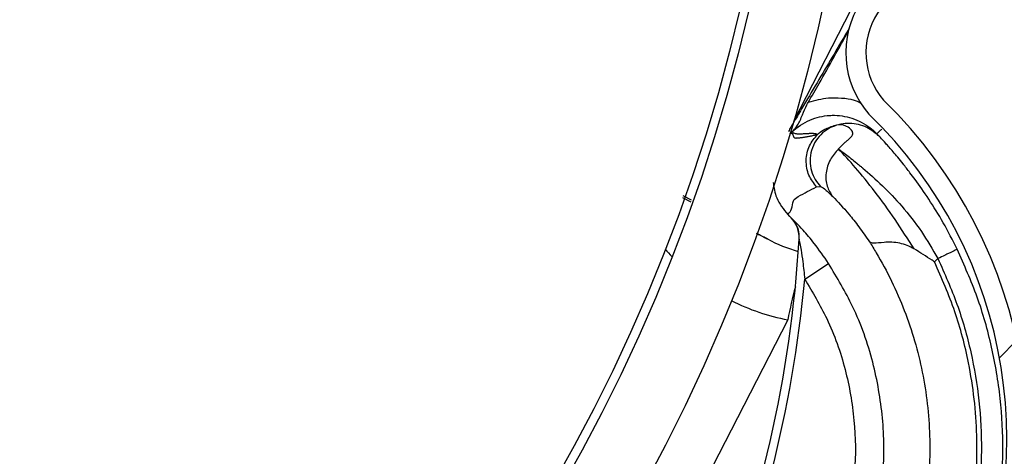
# Model space of a CAD drawing. Header units: inches. Extents: x 170 to 284, y 215 to 248.
# Tile 467 of 656: x 211.2327 to 211.3507, y 224.7231 to 224.7755. Entities that reach past the tile are written whole.
import ezdxf

# ---------------------------------------------------------------- set-up
doc = ezdxf.new("R2010")
doc.units = ezdxf.units.IN
doc.header["$LTSCALE"] = 0.25
doc.header["$MEASUREMENT"] = 0
doc.layers.add('RH FRONT OF HOOD', color=7, linetype='Continuous')
pattern_1 = [(45, (200.7563139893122, 218.4993357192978), (-0.03026527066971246, 0.03026527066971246), [])]

msp = doc.modelspace()

# ---------------------------------------------------------------- hatches: boundary and pattern name
at = {"layer": 'RH FRONT OF HOOD'}
h = msp.add_hatch(dxfattribs=at)
h.set_pattern_fill('ANSI31', color=256, scale=0.34241245, angle=2.8e-322, style=0)
h.set_pattern_definition([(45, (200.7896657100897, 218.4993357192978), (-0.03026527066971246, 0.03026527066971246), [])])
edge = h.paths.add_edge_path(flags=0)
edge.add_arc((211.0763061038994, 224.3915581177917), 0.021400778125, 89.9999999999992, 390.52248781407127, ccw=False)
edge.add_line((211.0763061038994, 224.4129588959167), (211.1490687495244, 224.4129588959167))
edge.add_arc((211.1490687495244, 224.8238538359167), 0.4108949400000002, 270, 450.0000000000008)
edge.add_line((211.1490687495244, 225.2347487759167), (210.6654111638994, 225.2347487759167))
edge.add_arc((210.6654111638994, 225.2390289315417), 0.004280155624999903, 180.0000000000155, 269.9999999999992, ccw=False)
edge.add_line((210.6611310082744, 225.2390289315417), (210.6611310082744, 225.2818304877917))
edge.add_arc((210.6654111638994, 225.2818304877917), 0.004280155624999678, 360, 540, ccw=False)
edge.add_line((210.6696913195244, 225.2818304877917), (210.6696913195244, 225.2390289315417))
edge.add_line((210.6696913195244, 225.2390289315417), (210.6664589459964, 225.2390289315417))
edge.add_line((210.6664589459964, 225.2390289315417), (210.6664589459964, 225.2818304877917))
edge.add_arc((210.6654111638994, 225.2818304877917), 0.001047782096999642, 360, 540.0000000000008)
edge.add_line((210.6643633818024, 225.2818304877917), (210.6643633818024, 225.2390289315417))
edge.add_arc((210.6654111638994, 225.2390289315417), 0.001047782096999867, 180, 270)
edge.add_line((210.6654111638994, 225.2379811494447), (211.1490687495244, 225.2379811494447))
edge.add_arc((211.1490687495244, 224.8238538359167), 0.4141273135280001, 269.9999999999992, 450, ccw=False)
edge.add_line((211.1490687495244, 224.4097265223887), (211.0763061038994, 224.4097265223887))
edge.add_arc((211.0763061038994, 224.3915581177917), 0.018168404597, 450.0000000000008, 750.5224878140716)
edge.add_arc((211.0910543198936, 224.4002532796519), 0.001047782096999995, 390.5224878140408, 495.0000000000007)
edge.add_line((211.0903134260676, 224.4009941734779), (211.0816182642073, 224.3922990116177))
edge.add_line((211.0816182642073, 224.3922990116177), (211.0793326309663, 224.3945846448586))
edge.add_line((211.0793326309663, 224.3945846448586), (211.0880277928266, 224.4032798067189))
edge.add_arc((211.0910543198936, 224.4002532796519), 0.004280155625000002, 390.522487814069, 495.0000000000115, ccw=False)
h = msp.add_hatch(dxfattribs=at)
h.set_pattern_fill('ANSI31', color=256, scale=0.34241245, style=0)
h.set_pattern_definition(pattern_1)
edge = h.paths.add_edge_path(flags=0)
edge.add_line((211.1157170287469, 225.2304686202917), (210.7733045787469, 225.2304686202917))
edge.add_line((210.7733045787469, 225.2304686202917), (210.7733045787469, 225.2347487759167))
edge.add_line((210.7733045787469, 225.2347487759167), (211.1157170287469, 225.2347487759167))
edge.add_arc((211.1157170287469, 224.8238538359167), 0.4108949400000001, 269.9999999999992, 450, ccw=False)
edge.add_line((211.1157170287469, 224.4129588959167), (211.0429543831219, 224.4129588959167))
edge.add_line((211.0429543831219, 224.4129588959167), (211.0429543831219, 224.4172390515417))
edge.add_line((211.0429543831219, 224.4172390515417), (211.1157170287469, 224.4172390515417))
edge.add_arc((211.1157170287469, 224.8238538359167), 0.406614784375, 270, 450.0000000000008)
h = msp.add_hatch(dxfattribs=at)
h.set_pattern_fill('ANSI32', color=256, scale=0.34241245, angle=2.8e-322, style=0)
h.set_pattern_definition([(45, (200.7563139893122, 218.4993357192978), (-0.09079581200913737, 0.09079581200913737), []), (45, (200.8168445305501, 218.4993357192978), (-0.09079581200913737, 0.09079581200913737), [])])
edge = h.paths.add_edge_path(flags=0)
edge.add_arc((211.1157170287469, 224.8238538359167), 0.2182879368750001, 180, 540, ccw=False)
edge = h.paths.add_edge_path(flags=0)
edge.add_arc((211.1157170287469, 224.8238538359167), 0.2097276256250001, 180, 540, ccw=False)
h = msp.add_hatch(dxfattribs=at)
h.set_pattern_fill('ANSI31', color=256, scale=0.34241245, angle=2.8e-322, style=0)
h.set_pattern_definition(pattern_1)
edge = h.paths.add_edge_path(flags=0)
edge.add_line((211.3609718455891, 224.7916483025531), (211.3607622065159, 224.789243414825))
edge.add_arc((211.361120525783, 224.7933538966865), 0.004126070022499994, 242.80758111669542, 265.0180014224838, ccw=False)
edge.add_arc((211.3651888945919, 224.8012726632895), 0.01302879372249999, 194.2837484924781, 242.8075811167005, ccw=False)
edge.add_arc((211.3704051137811, 224.8021343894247), 0.01830194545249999, 152.8075811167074, 192.868954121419, ccw=False)
edge.add_arc((211.3645878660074, 224.8051230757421), 0.01176186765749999, 444.94843881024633, 512.8075811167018, ccw=False)
edge.add_arc((211.3651419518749, 224.8011812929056), 0.01566536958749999, 388.0646491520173, 448.23838092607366, ccw=False)
edge.add_arc((211.3567735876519, 224.7963571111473), 0.02532140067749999, 365.6618293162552, 388.7885144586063, ccw=False)
edge.add_arc((211.3669327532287, 224.7982979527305), 0.01504902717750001, 324.96329948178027, 362.12223075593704, ccw=False)
edge.add_arc((211.3564871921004, 224.8051658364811), 0.02754708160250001, 246.11608425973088, 325.7401548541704, ccw=False)
edge.add_arc((211.3428880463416, 224.7715778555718), 0.008748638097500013, 433.7662000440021, 580.7490133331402)
edge.add_arc((211.2967290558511, 224.7251915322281), 0.05672062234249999, 332.3782168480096, 405.81748085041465, ccw=False)
edge.add_arc((211.1553489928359, 224.7964800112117), 0.2150521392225, 316.23360868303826, 333.0136347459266, ccw=False)
edge.add_arc((211.2905326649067, 224.6683983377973), 0.02884824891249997, 257.9664245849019, 314.2213378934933, ccw=False)
edge.add_arc((211.2810172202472, 224.6119629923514), 0.0284373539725, 442.9281750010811, 496.5266487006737)
edge.add_arc((211.2715049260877, 224.6215465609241), 0.01494630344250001, 498.0990219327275, 553.3547732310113)
edge.add_arc((211.2753799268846, 224.6215960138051), 0.0187470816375, 190.765455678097, 224.2471970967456)
edge.add_arc((211.2711939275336, 224.618318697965), 0.0134739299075, 226.6851385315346, 265.0812268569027)
edge.add_arc((211.2702704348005, 224.6109014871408), 0.006011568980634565, 267.7901137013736, 288.5251547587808)
edge.add_arc((211.2648770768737, 224.6218335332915), 0.01816498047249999, 293.7068411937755, 332.8075811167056)
edge.add_arc((211.27130346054, 224.6185318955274), 0.01094007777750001, 332.8075811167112, 422.8075811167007)
edge.add_arc((211.2754500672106, 224.6266029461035), 0.001866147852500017, 422.8075811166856, 438.449827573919)
edge.add_line((211.2758237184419, 224.628431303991), (211.2763070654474, 224.6307964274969))
edge.add_arc((211.2754500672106, 224.6266029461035), 0.004280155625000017, 422.80758111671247, 438.44982757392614, ccw=False)
edge.add_arc((211.27130346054, 224.6185318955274), 0.01335408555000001, 332.80758111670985, 422.80758111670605, ccw=False)
edge.add_arc((211.2648770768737, 224.6218335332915), 0.020578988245, 293.418939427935, 332.8075811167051, ccw=False)
edge.add_arc((211.2702704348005, 224.6109014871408), 0.008425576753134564, 267.3852483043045, 289.30729203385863, ccw=False)
edge.add_arc((211.2711939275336, 224.618318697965), 0.01588793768, 226.4978833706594, 265.2781618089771, ccw=False)
edge.add_arc((211.2753799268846, 224.6215960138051), 0.02116108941, 190.9121118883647, 224.3847528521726, ccw=False)
edge.add_arc((211.2715049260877, 224.6215465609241), 0.01736031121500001, 137.9878292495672, 193.1734344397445, ccw=False)
edge.add_arc((211.2810172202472, 224.6119629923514), 0.030851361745, 442.72573840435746, 496.58711871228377, ccw=False)
edge.add_arc((211.2905326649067, 224.6683983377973), 0.02643424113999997, 257.7492906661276, 314.1311942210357)
edge.add_arc((211.1553489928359, 224.7964800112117), 0.21263813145, 316.245249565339, 333.0172706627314)
edge.add_arc((211.2967290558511, 224.7251915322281), 0.05430661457, 332.3642077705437, 405.9221159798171)
edge.add_arc((211.3428880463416, 224.7715778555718), 0.01116264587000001, 72.86862000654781, 221.3366683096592, ccw=False)
edge.add_arc((211.3564871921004, 224.8051658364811), 0.02513307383, 245.7789812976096, 325.7782389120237)
edge.add_arc((211.3669327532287, 224.7982979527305), 0.01263501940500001, 324.8906283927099, 361.7902779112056)
edge.add_arc((211.3567735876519, 224.7963571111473), 0.022907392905, 365.8518874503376, 388.8272963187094)
edge.add_arc((211.3651419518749, 224.8011812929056), 0.01325136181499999, 387.9998215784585, 448.5428308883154)
edge.add_arc((211.3645878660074, 224.8051230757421), 0.009347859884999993, 444.5301052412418, 512.8075811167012)
edge.add_arc((211.3704051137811, 224.8021343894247), 0.01588793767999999, 512.8075811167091, 552.7597599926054)
edge.add_arc((211.3651888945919, 224.8012726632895), 0.01061478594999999, 194.4420824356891, 242.8075811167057)
edge.add_arc((211.361120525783, 224.7933538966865), 0.001712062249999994, 242.8075811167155, 265.0180014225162)

# ---------------------------------------------------------------- linework, layer by layer
for p, q in [((211.3458429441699, 224.8030280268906), (211.3254453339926, 224.7633256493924)), ((211.3250602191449, 224.7618549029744), (211.3252734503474, 224.762059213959)), ((211.3356264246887, 224.7616447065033), (211.3354434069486, 224.7618371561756)), ((211.3358050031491, 224.7614555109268), (211.3356836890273, 224.7615844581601)), ((211.3282223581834, 224.7554715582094), (211.3286850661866, 224.7555285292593)), ((211.3121474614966, 224.7541766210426), (211.3131734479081, 224.7536921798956)), ((211.3132492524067, 224.7538904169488), (211.3122308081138, 224.7544133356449)), ((211.3250317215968, 224.7519164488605), (211.3247929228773, 224.7521782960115)), ((211.3253368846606, 224.751594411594), (211.3250317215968, 224.7519164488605)), ((211.3423641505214, 224.7464777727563), (211.3427680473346, 224.7468647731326)), ((211.3268050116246, 224.7444054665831), (211.329663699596, 224.7462866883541)), ((211.3247849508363, 224.7395267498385), (211.2948889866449, 224.6813365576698))]:
    msp.add_line(p, q, dxfattribs=at)
for radius in [0.218287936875, 0.2097276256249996, 0.20865758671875]:
    msp.add_circle((211.1157170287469, 224.8238538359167), radius, dxfattribs=at)
for centre, radius, start, end in [((211.1157170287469, 224.8238538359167), 0.4141273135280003, 270, 90), ((211.1157170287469, 224.8238538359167), 0.4108949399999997, 270, 90), ((211.1157170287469, 224.8238538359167), 0.406614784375, 270, 90), ((211.3428880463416, 224.7715778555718), 0.01116264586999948, 72.86862000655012, 221.3366683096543), ((211.3428880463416, 224.7715778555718), 0.008748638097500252, 73.76620004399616, 220.7490133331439), ((211.2967290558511, 224.7251915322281), 0.05672062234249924, 332.3782168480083, 45.81748085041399), ((211.2967290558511, 224.7251915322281), 0.05430661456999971, 332.3642077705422, 45.92211597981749), ((211.3227119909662, 224.7493872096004), 0.003424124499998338, 356.6781313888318, 43.42999263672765), ((211.1808495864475, 224.7576212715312), 0.1455252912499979, 318.1620057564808, 356.678131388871), ((211.3221041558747, 224.7487665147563), 0.0005136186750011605, 61.41807816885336, 62.82183662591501), ((211.3305406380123, 224.7642517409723), 0.01712062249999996, 241.4180781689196, 254.7541812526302), ((211.3295467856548, 224.7647623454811), 0.02568093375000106, 220.7648642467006, 223.4329066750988), ((211.1808495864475, 224.7576212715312), 0.1465525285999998, 318.1481994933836, 354.8261561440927), ((211.3823433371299, 224.7285302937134), 0.05859940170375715, 165.2001177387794, 169.1840503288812), ((211.3295467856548, 224.7647623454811), 0.02568093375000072, 243.2920604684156, 259.3142069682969)]:
    msp.add_arc(centre, radius, start, end, dxfattribs=at)
for points, knots in [([(211.3321172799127, 224.7744645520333), (211.3309166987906, 224.7724267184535), (211.329103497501, 224.7693490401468), (211.3269589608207, 224.7657097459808), (211.3258299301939, 224.7638045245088), (211.3252220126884, 224.7627679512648), (211.3249474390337, 224.7622845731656), (211.3248497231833, 224.7621100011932), (211.324847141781, 224.7621053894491)], [0, 0, 0, 0, 0.4937439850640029, 0.7456865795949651, 0.8829237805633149, 0.9575698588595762, 0.9988791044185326, 0.9999999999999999, 0.9999999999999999, 0.9999999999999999, 0.9999999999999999]), ([(211.3272282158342, 224.765604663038), (211.3276664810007, 224.76636274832), (211.329324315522, 224.769230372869), (211.3309257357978, 224.7721299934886), (211.3321038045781, 224.7742630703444)], [0, 0, 0, 0, 0.2643600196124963, 0.9999999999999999, 0.9999999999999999, 0.9999999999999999, 0.9999999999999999]), ([(211.3254443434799, 224.7622259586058), (211.3256194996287, 224.7624258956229), (211.3260694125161, 224.7629394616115), (211.3264825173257, 224.7640020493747), (211.3269026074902, 224.7650288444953), (211.3271762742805, 224.765512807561), (211.3272282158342, 224.765604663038)], [0, 0, 0, 0, 0.2412678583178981, 0.6197299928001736, 0.9278253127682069, 1, 1, 1, 1]), ([(211.3335955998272, 224.7654603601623), (211.3335562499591, 224.7654835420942), (211.3326247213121, 224.7660323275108), (211.3311985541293, 224.7661188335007), (211.3290875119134, 224.7661043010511), (211.3280321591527, 224.765820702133), (211.3272282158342, 224.765604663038)], [0, 0, 0, 0, 0.0210988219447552, 0.4994719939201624, 0.618709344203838, 0.9999999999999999, 0.9999999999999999, 0.9999999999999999, 0.9999999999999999]), ([(211.3252734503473, 224.762059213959), (211.3252734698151, 224.762059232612), (211.3258971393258, 224.7626568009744), (211.327324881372, 224.7636001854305), (211.329181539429, 224.7640373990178), (211.330991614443, 224.7640778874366), (211.3328082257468, 224.7637341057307), (211.3344678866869, 224.7627690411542), (211.3352557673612, 224.7620332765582), (211.3354433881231, 224.761837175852), (211.3354434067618, 224.7618371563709)], [0, 0, 0, 0, 7.18941593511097e-06, 0.2303203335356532, 0.4448965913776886, 0.4983905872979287, 0.7130087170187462, 0.9276298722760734, 0.9999928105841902, 1, 1, 1, 1]), ([(211.3250448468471, 224.7618515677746), (211.3250448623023, 224.7618515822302), (211.3251746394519, 224.7619729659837), (211.3253094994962, 224.7620994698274), (211.3254443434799, 224.7622259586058)], [0, 0, 0, 0, 0.0001190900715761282, 1, 1, 1, 1]), ([(211.3254443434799, 224.7622259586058), (211.325393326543, 224.7621759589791), (211.3252784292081, 224.7620633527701), (211.3251381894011, 224.761929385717), (211.3250602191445, 224.761854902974)], [0, 0, 0, 0, 0.4440219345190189, 0.9999999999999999, 0.9999999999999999, 0.9999999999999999, 0.9999999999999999]), ([(211.3252737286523, 224.7620594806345), (211.3253152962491, 224.7620280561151), (211.3254002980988, 224.7619637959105), (211.3255661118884, 224.7618993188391), (211.3257592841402, 224.7618554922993), (211.3259758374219, 224.7618349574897), (211.3262043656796, 224.7618312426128), (211.3264381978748, 224.7618383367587), (211.3267018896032, 224.7618542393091), (211.3269595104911, 224.7618726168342), (211.327189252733, 224.7618873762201), (211.3273812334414, 224.7618975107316), (211.3275609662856, 224.7619018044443), (211.3277447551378, 224.7618991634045), (211.3279199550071, 224.7618868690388), (211.3280834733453, 224.7618608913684), (211.3282322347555, 224.7618216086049), (211.3283149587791, 224.7617822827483), (211.3283554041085, 224.7617630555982)], [0, 0, 0, 0, 0.0657809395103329, 0.1345158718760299, 0.2062058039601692, 0.27713025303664, 0.3450539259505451, 0.411816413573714, 0.4774590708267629, 0.5636721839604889, 0.622780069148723, 0.6670965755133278, 0.724168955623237, 0.7778304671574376, 0.8321346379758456, 0.8905164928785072, 0.9464714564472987, 1, 1, 1, 1]), ([(211.3308435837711, 224.7629307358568), (211.3305179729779, 224.7628275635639), (211.3298311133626, 224.7626099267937), (211.3288947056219, 224.7619553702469), (211.3280975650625, 224.7610299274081), (211.3275710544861, 224.7598704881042), (211.3273917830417, 224.7586095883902), (211.3275663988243, 224.7574002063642), (211.3280039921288, 224.7563441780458), (211.3284660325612, 224.7557908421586), (211.3286850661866, 224.7555285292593)], [0, 0, 0, 0, 0.1098512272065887, 0.2317256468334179, 0.3631776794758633, 0.4999999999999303, 0.6368223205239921, 0.7682743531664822, 0.8901487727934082, 1, 1, 1, 1]), ([(211.330843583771, 224.7629307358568), (211.330353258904, 224.7627935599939), (211.3295120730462, 224.7625582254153), (211.3288113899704, 224.7621087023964), (211.3284937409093, 224.7618701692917), (211.32840690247, 224.7618009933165), (211.3283844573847, 224.7617832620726), (211.3283769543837, 224.7617773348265)], [0, 0, 0, 0, 0.5022803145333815, 0.8616962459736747, 0.9584272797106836, 0.9861029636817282, 1, 1, 1, 1]), ([(211.3358050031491, 224.7614555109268), (211.3353096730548, 224.7618818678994), (211.3345474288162, 224.7625379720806), (211.3332517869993, 224.7629712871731), (211.3321984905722, 224.7631118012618), (211.3313832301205, 224.7630520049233), (211.3309400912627, 224.762952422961), (211.3308435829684, 224.7629307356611)], [0, 0, 0, 0, 0.3580314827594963, 0.5509607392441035, 0.7480445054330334, 0.9451282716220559, 1, 1, 1, 1]), ([(211.3308513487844, 224.7600316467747), (211.3311256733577, 224.7603070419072), (211.3315081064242, 224.7606909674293), (211.3320050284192, 224.7611072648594), (211.3323490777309, 224.7614171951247), (211.3326077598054, 224.7617840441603), (211.3325164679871, 224.7622374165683), (211.3318439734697, 224.7628529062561), (211.3312434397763, 224.762899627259), (211.3308435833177, 224.7629307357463)], [0, 0, 0, 0, 0.1001269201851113, 0.1395859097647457, 0.1897135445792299, 0.2582342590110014, 0.3697357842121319, 0.5803479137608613, 1, 1, 1, 1]), ([(211.3360432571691, 224.7624110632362), (211.3359865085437, 224.7623567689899), (211.3357641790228, 224.7621440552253), (211.3355152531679, 224.7619058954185), (211.3354673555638, 224.7618600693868), (211.3354434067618, 224.7618371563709)], [0, 0, 0, 0, 0.1462931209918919, 0.5731465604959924, 0.9999999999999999, 0.9999999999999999, 0.9999999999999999, 0.9999999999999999]), ([(211.3283554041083, 224.7617630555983), (211.3282171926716, 224.7617224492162), (211.3279241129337, 224.7616363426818), (211.3274990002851, 224.7615377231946), (211.3271610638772, 224.7614716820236), (211.3269113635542, 224.7614294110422), (211.3267536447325, 224.7614046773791), (211.3265936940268, 224.7613815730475), (211.3264315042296, 224.7613600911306), (211.3262589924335, 224.7613392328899), (211.3260827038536, 224.7613201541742), (211.3259241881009, 224.7613038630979), (211.3258081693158, 224.7612947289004), (211.3257257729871, 224.7612889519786), (211.3256619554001, 224.76129936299), (211.3256036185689, 224.7613281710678), (211.3255516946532, 224.7613788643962), (211.325507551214, 224.7614540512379), (211.3254757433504, 224.7615541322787), (211.3254428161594, 224.761644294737), (211.3254165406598, 224.7617143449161), (211.3253980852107, 224.7617584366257), (211.3253812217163, 224.7617956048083), (211.3253506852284, 224.7618254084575), (211.3253035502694, 224.7618524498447), (211.3252369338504, 224.7618673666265), (211.3251572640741, 224.7618695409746), (211.3250919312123, 224.7618591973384), (211.3250593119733, 224.7618540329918)], [0, 0, 0, 0, 0.08480730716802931, 0.1798353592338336, 0.2850849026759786, 0.3228266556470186, 0.3617275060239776, 0.4017874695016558, 0.443006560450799, 0.4853847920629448, 0.5351510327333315, 0.5813528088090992, 0.6105805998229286, 0.6293562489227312, 0.6489120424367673, 0.6766412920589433, 0.7075477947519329, 0.7416323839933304, 0.7850907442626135, 0.8280699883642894, 0.8539878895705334, 0.8729964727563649, 0.885095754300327, 0.9032140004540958, 0.9275168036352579, 0.951748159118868, 0.9759089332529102, 1, 1, 1, 1]), ([(211.3282223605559, 224.75547155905), (211.3278783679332, 224.7559167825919), (211.3273492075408, 224.7566016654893), (211.3270331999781, 224.7577330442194), (211.3269543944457, 224.7586446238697), (211.3270711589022, 224.7595520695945), (211.3274340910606, 224.7606691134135), (211.3279913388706, 224.7613310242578), (211.3283535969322, 224.7617613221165)], [0, 0, 0, 0, 0.2394514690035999, 0.368345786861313, 0.499976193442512, 0.6316105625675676, 0.7605158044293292, 0.9999999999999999, 0.9999999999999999, 0.9999999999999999, 0.9999999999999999]), ([(211.3356836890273, 224.7615844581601), (211.3356355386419, 224.7616356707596), (211.3354908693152, 224.7617895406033), (211.3356043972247, 224.761667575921), (211.3357411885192, 224.7615240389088), (211.3356422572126, 224.7616280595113), (211.3356264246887, 224.7616447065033)], [0, 0, 0, 0, 0.1877582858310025, 0.5641255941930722, 0.9302446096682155, 0.9999999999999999, 0.9999999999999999, 0.9999999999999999, 0.9999999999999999]), ([(211.3394172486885, 224.757163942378), (211.3391374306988, 224.7575336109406), (211.3383710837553, 224.7585460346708), (211.3373655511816, 224.7597249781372), (211.3364750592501, 224.7607347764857), (211.3359316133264, 224.7613205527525), (211.3358469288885, 224.7614108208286), (211.3358050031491, 224.7614555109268)], [0, 0, 0, 0, 0.1282528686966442, 0.3512504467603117, 0.5733912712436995, 0.7887937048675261, 1, 1, 1, 1]), ([(211.3308494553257, 224.7600307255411), (211.330494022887, 224.759617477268), (211.3297556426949, 224.7587589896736), (211.3292782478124, 224.7571352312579), (211.329372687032, 224.7555261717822), (211.3299133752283, 224.754702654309), (211.3301737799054, 224.7543060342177)], [0, 0, 0, 0, 0.2405618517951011, 0.4997464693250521, 0.7590693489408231, 1, 1, 1, 1]), ([(211.3399132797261, 224.7480185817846), (211.3391593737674, 224.7492176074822), (211.3376108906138, 224.751680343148), (211.3351743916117, 224.7549932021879), (211.332774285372, 224.7579779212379), (211.3315010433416, 224.7593326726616), (211.3308474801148, 224.7600280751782)], [0, 0, 0, 0, 0.2305257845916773, 0.4734878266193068, 0.7297379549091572, 1, 1, 1, 1]), ([(211.3308494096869, 224.7600290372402), (211.3311246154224, 224.75982345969), (211.3317820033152, 224.7593323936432), (211.3327021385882, 224.7586031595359), (211.3334275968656, 224.7580125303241), (211.3344198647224, 224.7571901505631), (211.3360613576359, 224.7557183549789), (211.338494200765, 224.7531684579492), (211.3408186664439, 224.750229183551), (211.3421273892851, 224.7479704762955), (211.3427680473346, 224.7468647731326)], [0, 0, 0, 0, 0.08980644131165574, 0.2145219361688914, 0.2531624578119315, 0.2759662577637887, 0.4628905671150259, 0.637395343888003, 0.8224944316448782, 1, 1, 1, 1]), ([(211.3450781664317, 224.7479865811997), (211.3445283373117, 224.7490642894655), (211.3434422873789, 224.7511930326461), (211.3416912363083, 224.7540081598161), (211.340311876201, 224.7560120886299), (211.3396222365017, 224.7569000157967), (211.3394172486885, 224.757163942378)], [0, 0, 0, 0, 0.3013203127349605, 0.5951829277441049, 0.879672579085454, 1, 1, 1, 1]), ([(211.3230102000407, 224.7560139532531), (211.3231091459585, 224.7553746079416), (211.3233322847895, 224.7539327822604), (211.3242664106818, 224.7528019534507), (211.324786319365, 224.752172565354)], [0, 0, 0, 0, 0.443427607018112, 1, 1, 1, 1]), ([(211.3247863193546, 224.7521725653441), (211.3249683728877, 224.7523651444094), (211.3253325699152, 224.7527503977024), (211.3253274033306, 224.7539031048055), (211.3265020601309, 224.7545899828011), (211.3274850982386, 224.7550937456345), (211.3282223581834, 224.7554715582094)], [0, 0, 0, 0, 0.1666800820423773, 0.3334425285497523, 0.5000945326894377, 1, 1, 1, 1]), ([(211.3286850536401, 224.7555285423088), (211.3288000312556, 224.7554776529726), (211.3290298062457, 224.755375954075), (211.3297891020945, 224.7546660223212), (211.330168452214, 224.754311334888)], [0, 0, 0, 0, 0.5003922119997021, 1, 1, 1, 1]), ([(211.3301746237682, 224.7543051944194), (211.3307854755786, 224.7536677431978), (211.3317124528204, 224.7527004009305), (211.3332997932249, 224.7507148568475), (211.3341444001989, 224.7494879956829), (211.3345687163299, 224.7488716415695)], [0, 0, 0, 0, 0.49019897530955, 0.7438846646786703, 0.9999999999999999, 0.9999999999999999, 0.9999999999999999, 0.9999999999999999]), ([(211.3261564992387, 224.7490452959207), (211.3261632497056, 224.7493970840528), (211.3261750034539, 224.7500096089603), (211.3258794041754, 224.7508881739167), (211.3255382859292, 224.7513341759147), (211.325351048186, 224.7515789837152)], [0, 0, 0, 0, 0.3783552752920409, 0.6587829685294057, 1, 1, 1, 1]), ([(211.329663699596, 224.7462866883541), (211.329098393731, 224.7471034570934), (211.3281042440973, 224.7485398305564), (211.3267170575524, 224.7501792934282), (211.3258107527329, 224.7511459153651), (211.3254550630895, 224.7514870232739), (211.3253512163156, 224.7515791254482), (211.3253512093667, 224.7515791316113)], [0, 0, 0, 0, 0.3699466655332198, 0.650589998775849, 0.8492685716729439, 0.9999899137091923, 1, 1, 1, 1]), ([(211.3210271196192, 224.7498879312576), (211.3211954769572, 224.749803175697), (211.3214767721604, 224.749661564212), (211.3218250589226, 224.7494849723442), (211.3220495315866, 224.7493708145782), (211.3222040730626, 224.7492920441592), (211.3223007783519, 224.7492426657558), (211.3223446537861, 224.7492202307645), (211.3223483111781, 224.7492183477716), (211.3223498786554, 224.7492175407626)], [0, 0, 0, 0, 0.3458279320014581, 0.5778170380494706, 0.7272875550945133, 0.8255095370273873, 0.9259620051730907, 0.9682689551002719, 1, 1, 1, 1]), ([(211.3223387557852, 224.7492234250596), (211.322337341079, 224.7492241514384), (211.3223340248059, 224.7492258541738), (211.3222891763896, 224.749248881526), (211.3221908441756, 224.7492993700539), (211.3220341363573, 224.7493798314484), (211.3218056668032, 224.7494971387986), (211.3214630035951, 224.7496730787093), (211.3211893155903, 224.7498136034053), (211.3210301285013, 224.7498953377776)], [0, 0, 0, 0, 0.03093421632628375, 0.07251421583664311, 0.1735368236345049, 0.2738894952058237, 0.4276189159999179, 0.6670819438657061, 1, 1, 1, 1]), ([(211.3261303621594, 224.7491887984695), (211.3261311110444, 224.7491846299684), (211.3261327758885, 224.7491753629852), (211.3261409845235, 224.7491292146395), (211.3261455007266, 224.749103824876)], [0, 0, 0, 0, 0.4498228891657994, 1, 1, 1, 1]), ([(211.3261565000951, 224.7490452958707), (211.3261578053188, 224.7490395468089), (211.326181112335, 224.7489368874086), (211.3262567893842, 224.748554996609), (211.3264040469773, 224.7477041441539), (211.3266148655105, 224.7462722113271), (211.3267340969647, 224.7451016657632), (211.3268050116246, 224.7444054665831)], [0, 0, 0, 0, 0.005253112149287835, 0.09380336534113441, 0.2660256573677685, 0.5634579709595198, 1, 1, 1, 1]), ([(211.3399136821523, 224.7480181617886), (211.3396424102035, 224.7481671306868), (211.3390855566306, 224.7484729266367), (211.3381610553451, 224.7487385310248), (211.3371984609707, 224.7488611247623), (211.3360501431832, 224.7487989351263), (211.3350056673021, 224.7486406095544), (211.3347124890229, 224.7487956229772), (211.3345687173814, 224.7488716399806)], [0, 0, 0, 0, 0.1136768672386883, 0.2333502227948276, 0.3620694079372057, 0.5019163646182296, 0.7557448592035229, 1, 1, 1, 1]), ([(211.334569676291, 224.748872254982), (211.3348425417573, 224.7484367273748), (211.3364779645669, 224.7458263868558), (211.338934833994, 224.7407063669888), (211.3411170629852, 224.73328788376), (211.3419884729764, 224.7256001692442), (211.341576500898, 224.7176879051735), (211.3397208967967, 224.7097879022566), (211.3375245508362, 224.7047014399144), (211.3362045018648, 224.7022857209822), (211.3362044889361, 224.7022856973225)], [0, 0, 0, 0, 0.03155846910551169, 0.1891461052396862, 0.3467338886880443, 0.5043277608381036, 0.6619226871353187, 0.8309600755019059, 0.9999983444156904, 1, 1, 1, 1]), ([(211.3423641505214, 224.7464777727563), (211.3423545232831, 224.7464841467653), (211.3422585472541, 224.7465476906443), (211.3414504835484, 224.7470799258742), (211.3406422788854, 224.7475832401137), (211.3399216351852, 224.748032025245)], [0, 0, 0, 0, 0.01193493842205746, 0.1189819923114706, 1, 1, 1, 1]), ([(211.3450781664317, 224.7479865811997), (211.3450473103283, 224.7479715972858), (211.3449998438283, 224.7479485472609), (211.3447117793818, 224.7478086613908), (211.344413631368, 224.7476638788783), (211.3440435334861, 224.7474841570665), (211.3435056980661, 224.7472229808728), (211.3430586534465, 224.7470058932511), (211.3427680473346, 224.7468647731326)], [0, 0, 0, 0, 0.2394567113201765, 0.3683605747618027, 0.4999999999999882, 0.6316394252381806, 0.7605432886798, 1, 1, 1, 1]), ([(211.3490268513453, 224.7114213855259), (211.3494503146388, 224.7134672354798), (211.3502975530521, 224.7175604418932), (211.3506567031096, 224.7238335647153), (211.3503543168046, 224.7300982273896), (211.3493065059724, 224.7362731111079), (211.3476118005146, 224.7422949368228), (211.345921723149, 224.7460915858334), (211.3450781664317, 224.7479865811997)], [0, 0, 0, 0, 0.1669692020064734, 0.3340613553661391, 0.5010874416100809, 0.6678519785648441, 0.8342172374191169, 0.9999999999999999, 0.9999999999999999, 0.9999999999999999, 0.9999999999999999]), ([(211.3427680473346, 224.7468647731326), (211.3435745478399, 224.7450546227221), (211.3451888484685, 224.7414314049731), (211.3468000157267, 224.735687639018), (211.3477963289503, 224.7298063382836), (211.3480899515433, 224.7238384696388), (211.3477142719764, 224.7178757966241), (211.3466345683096, 224.7120042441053), (211.3449386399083, 224.7062844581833), (211.3432554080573, 224.7026922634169), (211.3424164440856, 224.7009018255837)], [0, 0, 0, 0, 0.1247413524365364, 0.2496837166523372, 0.3746881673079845, 0.4999855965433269, 0.6253465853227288, 0.7503062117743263, 0.87554650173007, 1, 1, 1, 1]), ([(211.3351867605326, 224.7151986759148), (211.3355734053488, 224.7171218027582), (211.3364057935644, 224.7212620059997), (211.3362889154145, 224.727783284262), (211.3351174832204, 224.7345786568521), (211.3329096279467, 224.7408544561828), (211.3306788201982, 224.7445878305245), (211.329663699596, 224.7462866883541)], [0, 0, 0, 0, 0.1810254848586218, 0.3897206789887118, 0.5984159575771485, 0.8172607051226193, 0.9999999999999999, 0.9999999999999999, 0.9999999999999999, 0.9999999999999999]), ([(211.3411950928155, 224.6996433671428), (211.342509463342, 224.7023828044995), (211.3451818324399, 224.7079526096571), (211.3471608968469, 224.7168146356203), (211.3476780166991, 224.7257303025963), (211.3467581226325, 224.7336005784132), (211.3449412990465, 224.7405877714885), (211.3432276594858, 224.7445042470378), (211.3423641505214, 224.7464777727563)], [0, 0, 0, 0, 0.1870908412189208, 0.3803918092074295, 0.5558755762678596, 0.7364481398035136, 0.8671952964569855, 1, 1, 1, 1]), ([(211.3268050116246, 224.7444054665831), (211.3277336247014, 224.7428512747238), (211.329774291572, 224.7394358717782), (211.3317952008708, 224.7336945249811), (211.3328627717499, 224.7274785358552), (211.332980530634, 224.7216816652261), (211.332258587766, 224.7180596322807), (211.3319409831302, 224.7164661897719)], [0, 0, 0, 0, 0.185924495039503, 0.408577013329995, 0.6208996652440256, 0.8332222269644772, 1, 1, 1, 1])]:
    msp.add_open_spline(points, degree=3, knots=knots, dxfattribs=at)

doc.saveas('drawing.dxf')
